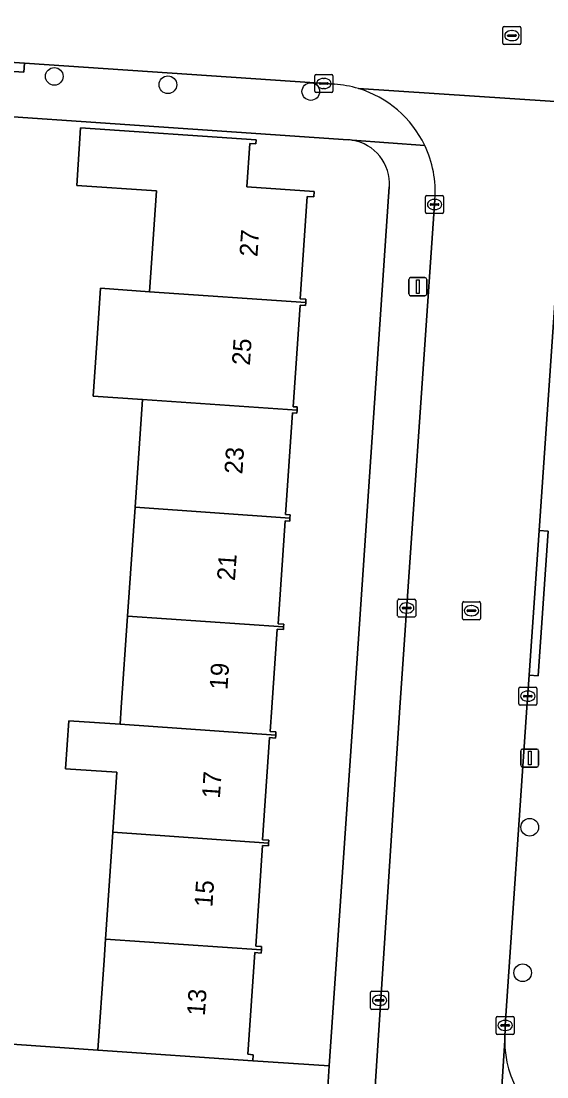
# Model space of a CAD drawing. Extents: x 161848 to 162726, y 385382 to 386521.
# Drawn here: x 162093.6 to 162122.7, y 386229.5 to 386288 of the extents above; entities that cross this region are included whole.
import ezdxf

# ---------------------------------------------------------------- set-up
doc = ezdxf.new("R2010")
doc.units = 0
for name, color, linetype in [('IMGEO_Boom', 7, 'Continuous'), ('IMGEO_Erf', 7, 'Continuous'), ('IMGEO_Kolk', 7, 'Continuous'), ('IMGEO_Lichtmast', 7, 'Continuous'), ('IMGEO_Muur', 7, 'Continuous'), ('IMGEO_Pand', 7, 'Continuous'), ('IMGEO_Pand_nummerreeks', 7, 'Continuous'), ('IMGEO_Rijbaan_lokaal_open', 7, 'Continuous'), ('IMGEO_Rioolput', 7, 'Continuous'), ('IMGEO_Voetpad_open', 7, 'Continuous')]:
    doc.layers.add(name, color=color, linetype=linetype)

msp = doc.modelspace()

# ---------------------------------------------------------------- linework, layer by layer
at = {"layer": 'IMGEO_Boom'}
for centre in [(162095.413, 386284.98), (162101.712, 386284.517), (162109.636, 386284.14), (162121.773, 386243.363), (162121.384, 386235.297)]:
    msp.add_circle(centre, 0.489, dxfattribs=at)
at = {"layer": 'IMGEO_Erf'}
for points in [[(162096.899, 386282.483), (162093.67, 386282.704), (162090.479, 386282.922)], [(162086.982, 386231.759), (162097.828, 386231.002), (162098.17, 386235.991), (162098.25, 386237.161), (162098.655, 386243.081), (162098.883, 386246.409), (162096.04, 386246.605), (162096.224, 386249.266), (162099.065, 386249.07), (162099.126, 386250), (162099.475, 386255.059), (162099.889, 386261.094), (162100.298, 386267.071), (162097.564, 386267.258), (162097.765, 386270.201), (162097.972, 386273.234), (162100.699, 386273.047), (162101.08, 386278.629), (162096.656, 386278.933), (162096.875, 386282.127), (162106.599, 386281.461), (162106.584, 386281.241), (162106.258, 386281.263), (162106.093, 386278.853), (162109.829, 386278.597), (162109.809, 386278.298), (162109.432, 386278.324), (162109.043, 386272.646), (162109.368, 386272.624), (162109.356, 386272.45), (162109.344, 386272.273), (162109.044, 386272.294), (162108.659, 386266.673), (162108.886, 386266.657), (162108.874, 386266.48), (162108.862, 386266.307), (162108.613, 386266.324), (162108.227, 386260.689), (162108.489, 386260.671), (162108.477, 386260.502), (162108.466, 386260.336), (162108.213, 386260.353), (162107.821, 386254.63), (162108.135, 386254.609), (162108.125, 386254.462), (162108.115, 386254.314), (162107.778, 386254.337), (162107.481, 386250), (162107.39, 386248.668), (162107.703, 386248.647), (162107.691, 386248.475), (162107.68, 386248.307), (162107.347, 386248.33), (162106.958, 386242.669), (162107.303, 386242.645), (162107.292, 386242.485), (162107.281, 386242.325), (162106.963, 386242.347), (162106.581, 386236.769), (162106.906, 386236.746), (162106.893, 386236.565), (162106.881, 386236.387), (162106.524, 386236.412), (162106.138, 386230.777), (162106.447, 386230.755), (162106.423, 386230.412), (162110.661, 386230.145), (162112.018, 386250), (162113.99, 386278.854)], [(162111.709, 386281.469), (162096.899, 386282.483)]]:
    msp.add_lwpolyline(points, dxfattribs=at)
for centre, radius, start, end in [((162111.491, 386278.56), 2.917, 81.48598, 85.71611), ((162111.542, 386279.021), 2.454, 356.09903, 81.06401)]:
    msp.add_arc(centre, radius, start, end, dxfattribs=at)
at = {"layer": 'IMGEO_Kolk'}
for p, q in [((162109.857, 386284.16), (162109.857, 386285.012)), ((162109.932, 386285.086), (162110.784, 386285.086)), ((162110.858, 386285.012), (162110.858, 386284.16)), ((162110.116, 386284.58), (162110.116, 386284.592)), ((162110.554, 386284.543), (162110.156, 386284.543)), ((162110.159, 386284.629), (162110.557, 386284.629)), ((162110.345, 386284.866), (162110.37, 386284.866)), ((162110.6, 386284.592), (162110.6, 386284.58)), ((162110.784, 386284.086), (162109.932, 386284.086)), ((162110.368, 386284.306), (162110.343, 386284.306)), ((162116, 386277.453), (162116, 386278.305)), ((162116.075, 386278.379), (162116.927, 386278.379)), ((162116.259, 386277.873), (162116.259, 386277.885)), ((162116.302, 386277.922), (162116.7, 386277.922)), ((162116.488, 386278.159), (162116.513, 386278.159)), ((162116.743, 386277.885), (162116.743, 386277.873)), ((162117.001, 386278.305), (162117.001, 386277.453)), ((162116.927, 386277.379), (162116.075, 386277.379)), ((162116.697, 386277.836), (162116.299, 386277.836)), ((162116.511, 386277.599), (162116.486, 386277.599)), ((162114.452, 386255.087), (162114.452, 386255.939)), ((162114.527, 386256.013), (162115.379, 386256.013)), ((162114.94, 386255.793), (162114.965, 386255.793)), ((162115.453, 386255.939), (162115.453, 386255.087)), ((162114.711, 386255.507), (162114.711, 386255.519)), ((162115.149, 386255.47), (162114.751, 386255.47)), ((162114.754, 386255.556), (162115.152, 386255.556)), ((162114.963, 386255.233), (162114.938, 386255.233)), ((162115.195, 386255.519), (162115.195, 386255.507)), ((162115.379, 386255.013), (162114.527, 386255.013)), ((162121.167, 386250.204), (162121.167, 386251.056)), ((162121.242, 386251.13), (162122.094, 386251.13)), ((162122.168, 386251.056), (162122.168, 386250.204)), ((162121.426, 386250.624), (162121.426, 386250.636)), ((162121.864, 386250.587), (162121.466, 386250.587)), ((162121.469, 386250.673), (162121.867, 386250.673)), ((162121.655, 386250.91), (162121.68, 386250.91)), ((162121.91, 386250.636), (162121.91, 386250.624)), ((162122.094, 386250.13), (162121.242, 386250.13)), ((162121.678, 386250.35), (162121.653, 386250.35)), ((162112.95, 386233.343), (162112.95, 386234.195)), ((162113.025, 386234.269), (162113.877, 386234.269)), ((162113.438, 386234.049), (162113.463, 386234.049)), ((162113.951, 386234.195), (162113.951, 386233.343)), ((162113.209, 386233.763), (162113.209, 386233.775)), ((162113.647, 386233.726), (162113.249, 386233.726)), ((162113.252, 386233.812), (162113.65, 386233.812)), ((162113.461, 386233.489), (162113.436, 386233.489)), ((162113.693, 386233.775), (162113.693, 386233.763)), ((162113.877, 386233.269), (162113.025, 386233.269)), ((162119.988, 386232.879), (162120.84, 386232.879)), ((162119.913, 386231.953), (162119.913, 386232.805)), ((162120.172, 386232.373), (162120.172, 386232.385)), ((162120.61, 386232.336), (162120.212, 386232.336)), ((162120.215, 386232.422), (162120.613, 386232.422)), ((162120.401, 386232.659), (162120.426, 386232.659)), ((162120.656, 386232.385), (162120.656, 386232.373)), ((162120.914, 386232.805), (162120.914, 386231.953)), ((162120.84, 386231.879), (162119.988, 386231.879)), ((162120.424, 386232.099), (162120.399, 386232.099))]:
    msp.add_line(p, q, dxfattribs=at)
for points in [[(162109.857, 386284.16), (162109.857, 386285.012)], [(162109.932, 386285.086), (162110.784, 386285.086)], [(162110.858, 386285.012), (162110.858, 386284.16)], [(162110.784, 386284.086), (162109.932, 386284.086)], [(162116, 386277.453), (162116, 386278.305)], [(162116.075, 386278.379), (162116.927, 386278.379)], [(162117.001, 386278.305), (162117.001, 386277.453)], [(162116.927, 386277.379), (162116.075, 386277.379)], [(162114.452, 386255.087), (162114.452, 386255.939)], [(162114.527, 386256.013), (162115.379, 386256.013)], [(162115.453, 386255.939), (162115.453, 386255.087)], [(162115.379, 386255.013), (162114.527, 386255.013)], [(162121.167, 386250.204), (162121.167, 386251.056)], [(162121.242, 386251.13), (162122.094, 386251.13)], [(162122.168, 386251.056), (162122.168, 386250.204)], [(162122.094, 386250.13), (162121.242, 386250.13)], [(162112.95, 386233.343), (162112.95, 386234.195)], [(162113.025, 386234.269), (162113.877, 386234.269)], [(162113.951, 386234.195), (162113.951, 386233.343)], [(162113.877, 386233.269), (162113.025, 386233.269)], [(162119.988, 386232.879), (162120.84, 386232.879)], [(162119.913, 386231.953), (162119.913, 386232.805)], [(162120.914, 386232.805), (162120.914, 386231.953)], [(162120.84, 386231.879), (162119.988, 386231.879)]]:
    msp.add_lwpolyline(points, dxfattribs=at)
for centre, radius, start, end in [((162109.934, 386285.01), 0.0765, 91.55205, 178.44795), ((162109.934, 386285.01), 0.0765, 91.55205, 178.44795), ((162110.782, 386285.01), 0.0765, 1.55205, 88.44795), ((162110.782, 386285.01), 0.0765, 1.55205, 88.44795), ((162110.156, 386284.589), 0.0403, 85.87752, 175.75265), ((162110.153, 386284.579), 0.0366, 178.93798, 274.71019), ((162110.557, 386284.586), 0.043, 264.86636, 352.45326), ((162110.561, 386284.591), 0.0386, 1.73085, 96.63898), ((162109.934, 386284.162), 0.0765, 181.55205, 268.44795), ((162109.934, 386284.162), 0.0765, 181.55205, 268.44795), ((162110.782, 386284.162), 0.0765, 271.55205, 358.44795), ((162110.782, 386284.162), 0.0765, 271.55205, 358.44795), ((162116.077, 386278.303), 0.0765, 91.55205, 178.44795), ((162116.077, 386278.303), 0.0765, 91.55205, 178.44795), ((162116.299, 386277.882), 0.0403, 85.87752, 175.75265), ((162116.704, 386277.884), 0.0386, 1.73085, 96.63898), ((162116.925, 386278.303), 0.0765, 1.55205, 88.44795), ((162116.925, 386278.303), 0.0765, 1.55205, 88.44795), ((162116.077, 386277.455), 0.0765, 181.55205, 268.44795), ((162116.077, 386277.455), 0.0765, 181.55205, 268.44795), ((162116.296, 386277.872), 0.0366, 178.93798, 274.71019), ((162116.7, 386277.879), 0.043, 264.86636, 352.45326), ((162116.925, 386277.455), 0.0765, 271.55205, 358.44795), ((162116.925, 386277.455), 0.0765, 271.55205, 358.44795), ((162114.529, 386255.937), 0.0765, 91.55205, 178.44795), ((162114.529, 386255.937), 0.0765, 91.55205, 178.44795), ((162115.377, 386255.937), 0.0765, 1.55205, 88.44795), ((162115.377, 386255.937), 0.0765, 1.55205, 88.44795), ((162114.529, 386255.089), 0.0765, 181.55205, 268.44795), ((162114.529, 386255.089), 0.0765, 181.55205, 268.44795), ((162114.751, 386255.516), 0.0403, 85.87752, 175.75265), ((162114.748, 386255.506), 0.0366, 178.93798, 274.71019), ((162115.152, 386255.513), 0.043, 264.86636, 352.45326), ((162115.156, 386255.518), 0.0386, 1.73085, 96.63898), ((162115.377, 386255.089), 0.0765, 271.55205, 358.44795), ((162115.377, 386255.089), 0.0765, 271.55205, 358.44795), ((162121.244, 386251.054), 0.0765, 91.55205, 178.44795), ((162121.244, 386251.054), 0.0765, 91.55205, 178.44795), ((162122.092, 386251.054), 0.0765, 1.55205, 88.44795), ((162122.092, 386251.054), 0.0765, 1.55205, 88.44795), ((162121.466, 386250.633), 0.0403, 85.87752, 175.75265), ((162121.463, 386250.623), 0.0366, 178.93798, 274.71019), ((162121.867, 386250.63), 0.043, 264.86636, 352.45326), ((162121.871, 386250.635), 0.0386, 1.73085, 96.63898), ((162121.244, 386250.206), 0.0765, 181.55205, 268.44795), ((162121.244, 386250.206), 0.0765, 181.55205, 268.44795), ((162122.092, 386250.206), 0.0765, 271.55205, 358.44795), ((162122.092, 386250.206), 0.0765, 271.55205, 358.44795), ((162113.027, 386234.193), 0.0765, 91.55205, 178.44795), ((162113.027, 386234.193), 0.0765, 91.55205, 178.44795), ((162113.875, 386234.193), 0.0765, 1.55205, 88.44795), ((162113.875, 386234.193), 0.0765, 1.55205, 88.44795), ((162113.249, 386233.772), 0.0403, 85.87752, 175.75265), ((162113.246, 386233.762), 0.0366, 178.93798, 274.71019), ((162113.65, 386233.769), 0.043, 264.86636, 352.45326), ((162113.654, 386233.774), 0.0386, 1.73085, 96.63898), ((162113.027, 386233.345), 0.0765, 181.55205, 268.44795), ((162113.027, 386233.345), 0.0765, 181.55205, 268.44795), ((162113.875, 386233.345), 0.0765, 271.55205, 358.44795), ((162113.875, 386233.345), 0.0765, 271.55205, 358.44795), ((162119.99, 386232.803), 0.0765, 91.55205, 178.44795), ((162119.99, 386232.803), 0.0765, 91.55205, 178.44795), ((162120.838, 386232.803), 0.0765, 1.55205, 88.44795), ((162120.838, 386232.803), 0.0765, 1.55205, 88.44795), ((162120.212, 386232.382), 0.0403, 85.87752, 175.75265), ((162120.209, 386232.372), 0.0366, 178.93798, 274.71019), ((162120.613, 386232.379), 0.043, 264.86636, 352.45326), ((162120.617, 386232.384), 0.0386, 1.73085, 96.63898), ((162119.99, 386231.955), 0.0765, 181.55205, 268.44795), ((162119.99, 386231.955), 0.0765, 181.55205, 268.44795), ((162120.838, 386231.955), 0.0765, 271.55205, 358.44795), ((162120.838, 386231.955), 0.0765, 271.55205, 358.44795)]:
    msp.add_arc(centre, radius, start, end, dxfattribs=at)
for centre, major_axis, ratio, start_param, end_param in [((162110.344, 386284.586), (-0.387, 0.002), 0.722429, 4.712389, 7.853982), ((162110.369, 386284.586), (-0.39, 0.002), 0.717154, 1.570796, 4.712389), ((162116.487, 386277.879), (-0.387, 0.002), 0.722429, 4.712389, 7.853982), ((162116.512, 386277.879), (-0.39, 0.002), 0.717154, 1.570796, 4.712389), ((162114.939, 386255.513), (-0.387, 0.002), 0.722429, 4.712389, 7.853982), ((162114.964, 386255.513), (-0.39, 0.002), 0.717154, 1.570796, 4.712389), ((162121.654, 386250.63), (-0.387, 0.002), 0.722429, 4.712389, 7.853982), ((162121.679, 386250.63), (-0.39, 0.002), 0.717154, 1.570796, 4.712389), ((162113.437, 386233.769), (-0.387, 0.002), 0.722429, 4.712389, 7.853982), ((162113.462, 386233.769), (-0.39, 0.002), 0.717154, 1.570796, 4.712389), ((162120.4, 386232.379), (-0.387, 0.002), 0.722429, 4.712389, 7.853982), ((162120.425, 386232.379), (-0.39, 0.002), 0.717154, 1.570796, 4.712389)]:
    msp.add_ellipse(centre, major_axis=major_axis, ratio=ratio, start_param=start_param, end_param=end_param, dxfattribs=at)
at = {"layer": 'IMGEO_Lichtmast'}
for p, q in [((162115.172, 386273.825), (162115.962, 386273.825)), ((162115.962, 386273.825), (162115.172, 386273.825)), ((162115.072, 386272.925), (162115.072, 386273.725)), ((162115.072, 386273.725), (162115.072, 386272.925)), ((162116.062, 386273.725), (162116.062, 386272.925)), ((162116.062, 386272.925), (162116.062, 386273.725)), ((162115.962, 386272.825), (162115.172, 386272.825)), ((162115.172, 386272.825), (162115.962, 386272.825)), ((162121.279, 386246.797), (162121.279, 386247.597)), ((162121.279, 386247.597), (162121.279, 386246.797)), ((162121.379, 386247.697), (162122.169, 386247.697)), ((162122.169, 386247.697), (162121.379, 386247.697)), ((162122.269, 386247.597), (162122.269, 386246.797)), ((162122.269, 386246.797), (162122.269, 386247.597)), ((162122.169, 386246.697), (162121.379, 386246.697)), ((162121.379, 386246.697), (162122.169, 386246.697))]:
    msp.add_line(p, q, dxfattribs=at)
for points in [[(162115.492, 386273.7), (162115.642, 386273.7), (162115.642, 386272.95), (162115.492, 386272.95), (162115.492, 386273.7)], [(162121.699, 386247.572), (162121.849, 386247.572), (162121.849, 386246.822), (162121.699, 386246.822), (162121.699, 386247.572)]]:
    msp.add_lwpolyline(points, dxfattribs=at)
for centre, start, end in [((162115.172, 386273.725), 90, 180), ((162115.172, 386273.725), 90, 180), ((162115.962, 386273.725), 0, 90), ((162115.962, 386273.725), 360, 90), ((162115.172, 386272.925), 180, 270), ((162115.172, 386272.925), 180, 270), ((162115.962, 386272.925), 270, 0), ((162115.962, 386272.925), 270, 0), ((162121.379, 386247.597), 90, 180), ((162121.379, 386247.597), 90, 180), ((162122.169, 386247.597), 0, 90), ((162122.169, 386247.597), 360, 90), ((162121.379, 386246.797), 180, 270), ((162121.379, 386246.797), 180, 270), ((162122.169, 386246.797), 270, 0), ((162122.169, 386246.797), 270, 0)]:
    msp.add_arc(centre, 0.1, start, end, dxfattribs=at)
at = {"layer": 'IMGEO_Muur'}
msp.add_lwpolyline([(162096.899, 386282.483), (162093.67, 386282.704)], dxfattribs=at)
at = {"layer": 'IMGEO_Pand'}
for points in [[(162109.356, 386272.45), (162109.368, 386272.624), (162109.043, 386272.646), (162109.432, 386278.324), (162109.809, 386278.298), (162109.829, 386278.597), (162106.093, 386278.853), (162106.258, 386281.263), (162106.584, 386281.241), (162106.599, 386281.461), (162096.875, 386282.127), (162096.656, 386278.933), (162101.08, 386278.629), (162100.699, 386273.047)], [(162097.972, 386273.234), (162097.765, 386270.201), (162097.564, 386267.258), (162100.298, 386267.071), (162108.874, 386266.48), (162108.886, 386266.657), (162108.659, 386266.673), (162109.044, 386272.294), (162109.344, 386272.273), (162109.356, 386272.45), (162100.699, 386273.047)], [(162100.298, 386267.071), (162099.889, 386261.094), (162108.477, 386260.502), (162108.489, 386260.671), (162108.227, 386260.689), (162108.613, 386266.324), (162108.862, 386266.307), (162108.874, 386266.48)], [(162108.125, 386254.462), (162108.135, 386254.609), (162107.821, 386254.63), (162108.213, 386260.353), (162108.466, 386260.336), (162108.477, 386260.502), (162099.889, 386261.094), (162099.475, 386255.059)], [(162099.475, 386255.059), (162099.126, 386250), (162099.065, 386249.07), (162107.691, 386248.475), (162107.703, 386248.647), (162107.39, 386248.668), (162107.481, 386250), (162107.778, 386254.337), (162108.115, 386254.314), (162108.125, 386254.462)], [(162107.347, 386248.33), (162107.68, 386248.307), (162107.691, 386248.475), (162099.065, 386249.07), (162096.224, 386249.266), (162096.04, 386246.605), (162098.883, 386246.409), (162098.655, 386243.081), (162107.292, 386242.485), (162107.303, 386242.645), (162106.958, 386242.669)], [(162106.893, 386236.565), (162106.906, 386236.746), (162106.581, 386236.769), (162106.963, 386242.347), (162107.281, 386242.325), (162107.292, 386242.485), (162098.655, 386243.081), (162098.25, 386237.161)], [(162106.423, 386230.412), (162106.447, 386230.755), (162106.138, 386230.777), (162106.524, 386236.412), (162106.881, 386236.387), (162106.893, 386236.565), (162098.25, 386237.161), (162098.17, 386235.991), (162097.828, 386231.002)]]:
    msp.add_lwpolyline(points, close=True, dxfattribs=at)
at = {"layer": 'IMGEO_Rijbaan_lokaal_open'}
for points in [[(162166.299, 386287.884), (162113.275, 386291.44), (162105.745, 386291.945), (162071.199, 386294.125), (162066.486, 386294.436), (162065.851, 386287.447), (162069.376, 386287.22), (162085.892, 386286.233), (162093.769, 386285.703), (162110.951, 386284.547)], [(162129.331, 386283.174), (162112.274, 386284.307)], [(162112.274, 386284.307), (162129.331, 386283.174)], [(162116.522, 386278.161), (162114.572, 386250), (162110.774, 386191.529), (162110.503, 386187.361), (162109.632, 386173.954), (162109.49, 386172.146), (162109.435, 386171.117)], [(162120.385, 386231.536), (162120.414, 386232.379), (162121.622, 386250), (162121.746, 386251.788), (162122.299, 386259.811), (162123.538, 386277.778)], [(162116.259, 386171.581), (162117.414, 386188.663), (162118.029, 386197.764), (162119.299, 386214.871), (162119.356, 386215.603), (162120.385, 386231.536)], [(162120.385, 386231.536), (162119.356, 386215.603)]]:
    msp.add_lwpolyline(points, dxfattribs=at)
for centre, radius, start, end in [((162110.542, 386278.526), 6.035, 73.32162, 86.11443), ((162110.546, 386278.57), 5.991, 25.56955, 73.2407), ((162110.536, 386278.572), 6, 356.07398, 25.51395), ((162126.18, 386231.542), 5.795, 180.05823, 242.47797)]:
    msp.add_arc(centre, radius, start, end, dxfattribs=at)
at = {"layer": 'IMGEO_Rioolput'}
for p, q in [((162120.286, 386286.813), (162120.286, 386287.665)), ((162120.361, 386287.739), (162121.213, 386287.739)), ((162120.545, 386287.233), (162120.545, 386287.245)), ((162120.588, 386287.282), (162120.986, 386287.282)), ((162120.774, 386287.519), (162120.799, 386287.519)), ((162121.029, 386287.245), (162121.029, 386287.233)), ((162121.287, 386287.665), (162121.287, 386286.813)), ((162121.213, 386286.739), (162120.361, 386286.739)), ((162120.983, 386287.196), (162120.585, 386287.196)), ((162120.797, 386286.959), (162120.772, 386286.959)), ((162118.042, 386254.939), (162118.042, 386255.791)), ((162118.117, 386255.865), (162118.969, 386255.865)), ((162118.53, 386255.645), (162118.555, 386255.645)), ((162119.043, 386255.791), (162119.043, 386254.939)), ((162118.301, 386255.359), (162118.301, 386255.371)), ((162118.739, 386255.322), (162118.341, 386255.322)), ((162118.344, 386255.408), (162118.742, 386255.408)), ((162118.553, 386255.085), (162118.528, 386255.085)), ((162118.785, 386255.371), (162118.785, 386255.359)), ((162118.969, 386254.865), (162118.117, 386254.865))]:
    msp.add_line(p, q, dxfattribs=at)
for points in [[(162120.286, 386286.813), (162120.286, 386287.665)], [(162120.361, 386287.739), (162121.213, 386287.739)], [(162121.287, 386287.665), (162121.287, 386286.813)], [(162121.213, 386286.739), (162120.361, 386286.739)], [(162118.042, 386254.939), (162118.042, 386255.791)], [(162118.117, 386255.865), (162118.969, 386255.865)], [(162119.043, 386255.791), (162119.043, 386254.939)], [(162118.969, 386254.865), (162118.117, 386254.865)]]:
    msp.add_lwpolyline(points, dxfattribs=at)
for centre, radius, start, end in [((162120.363, 386287.663), 0.0765, 91.55205, 178.44795), ((162120.363, 386287.663), 0.0765, 91.55205, 178.44795), ((162120.585, 386287.242), 0.0403, 85.87752, 175.75265), ((162120.99, 386287.244), 0.0386, 1.73085, 96.63898), ((162121.211, 386287.663), 0.0765, 1.55205, 88.44795), ((162121.211, 386287.663), 0.0765, 1.55205, 88.44795), ((162120.363, 386286.815), 0.0765, 181.55205, 268.44795), ((162120.363, 386286.815), 0.0765, 181.55205, 268.44795), ((162120.582, 386287.232), 0.0366, 178.93798, 274.71019), ((162120.986, 386287.239), 0.043, 264.86636, 352.45326), ((162121.211, 386286.815), 0.0765, 271.55205, 358.44795), ((162121.211, 386286.815), 0.0765, 271.55205, 358.44795), ((162118.119, 386255.789), 0.0765, 91.55205, 178.44795), ((162118.119, 386255.789), 0.0765, 91.55205, 178.44795), ((162118.967, 386255.789), 0.0765, 1.55205, 88.44795), ((162118.967, 386255.789), 0.0765, 1.55205, 88.44795), ((162118.341, 386255.368), 0.0403, 85.87752, 175.75265), ((162118.338, 386255.358), 0.0366, 178.93798, 274.71019), ((162118.742, 386255.365), 0.043, 264.86636, 352.45326), ((162118.746, 386255.37), 0.0386, 1.73085, 96.63898), ((162118.119, 386254.941), 0.0765, 181.55205, 268.44795), ((162118.119, 386254.941), 0.0765, 181.55205, 268.44795), ((162118.967, 386254.941), 0.0765, 271.55205, 358.44795), ((162118.967, 386254.941), 0.0765, 271.55205, 358.44795)]:
    msp.add_arc(centre, radius, start, end, dxfattribs=at)
for centre, major_axis, ratio, start_param, end_param in [((162120.773, 386287.239), (-0.387, 0.002), 0.722429, 4.712389, 7.853982), ((162120.798, 386287.239), (-0.39, 0.002), 0.717154, 1.570796, 4.712389), ((162118.529, 386255.365), (-0.387, 0.002), 0.722429, 4.712389, 7.853982), ((162118.554, 386255.365), (-0.39, 0.002), 0.717154, 1.570796, 4.712389)]:
    msp.add_ellipse(centre, major_axis=major_axis, ratio=ratio, start_param=start_param, end_param=end_param, dxfattribs=at)
at = {"layer": 'IMGEO_Voetpad_open'}
for points in [[(162085.892, 386286.233), (162085.856, 386285.735), (162093.733, 386285.205), (162093.769, 386285.703)], [(162122.299, 386259.811), (162121.746, 386251.788), (162122.244, 386251.754), (162122.797, 386259.777)], [(162097.828, 386231.002), (162086.982, 386231.759), (162085.468, 386231.865), (162083.163, 386232.021), (162074.512, 386232.606), (162065.983, 386233.191), (162060.273, 386233.58), (162060.094, 386230.591), (162065.779, 386230.207), (162076.357, 386229.489), (162082.982, 386229.04), (162085.287, 386228.884), (162086.803, 386228.782), (162097.672, 386228.051), (162106.254, 386227.461), (162110.463, 386227.177), (162110.661, 386230.145), (162106.423, 386230.412)]]:
    msp.add_lwpolyline(points, close=True, dxfattribs=at)
for points in [[(162110.951, 386284.547), (162093.769, 386285.703), (162093.733, 386285.205), (162085.856, 386285.735)], [(162066.252, 386284.58), (162071.071, 386284.25), (162085.779, 386283.244), (162088.979, 386283.025), (162090.479, 386282.922), (162093.67, 386282.704), (162096.899, 386282.483), (162111.709, 386281.469)], [(162115.951, 386281.156), (162111.923, 386281.445)], [(162111.923, 386281.445), (162115.951, 386281.156)], [(162113.99, 386278.854), (162112.018, 386250), (162110.661, 386230.145), (162110.463, 386227.177), (162107.97, 386190.911), (162107.713, 386187.169), (162106.955, 386176.151), (162106.677, 386172.105)], [(162114.572, 386250), (162116.522, 386278.161)], [(162123.538, 386277.778), (162122.299, 386259.811), (162122.797, 386259.777), (162122.244, 386251.754), (162121.746, 386251.788), (162121.622, 386250), (162120.414, 386232.379), (162120.385, 386231.536)], [(162109.435, 386171.117), (162109.49, 386172.146), (162109.632, 386173.954), (162110.503, 386187.361), (162110.774, 386191.529), (162114.572, 386250)]]:
    msp.add_lwpolyline(points, dxfattribs=at)
for centre, radius, start, end in [((162110.542, 386278.526), 6.035, 73.32162, 86.11443), ((162110.546, 386278.57), 5.991, 25.56955, 73.2407), ((162111.491, 386278.56), 2.917, 81.48598, 85.71611), ((162111.542, 386279.021), 2.454, 356.09903, 81.06401), ((162110.536, 386278.572), 6, 356.07398, 25.51395), ((162126.18, 386231.542), 5.795, 180.05823, 242.47797)]:
    msp.add_arc(centre, radius, start, end, dxfattribs=at)

# ---------------------------------------------------------------- texts
at = {"layer": 'IMGEO_Pand_nummerreeks'}
for s, rotation, p in [('27', 86.03695, (162106.673, 386274.961)), ('25', 86.03695, (162106.256, 386268.938)), ('23', 86.03695, (162105.838, 386262.914)), ('21', 86.03695, (162105.428, 386257.002)), ('19', 86.03695, (162105.01, 386250.957)), ('17', 86.03534, (162104.592, 386244.933)), ('15', 86.03695, (162104.175, 386238.909)), ('13', 86.03695, (162103.758, 386232.885))]:
    msp.add_text(s, height=1, rotation=rotation, dxfattribs=at).set_placement(p)

doc.saveas('drawing.dxf')
